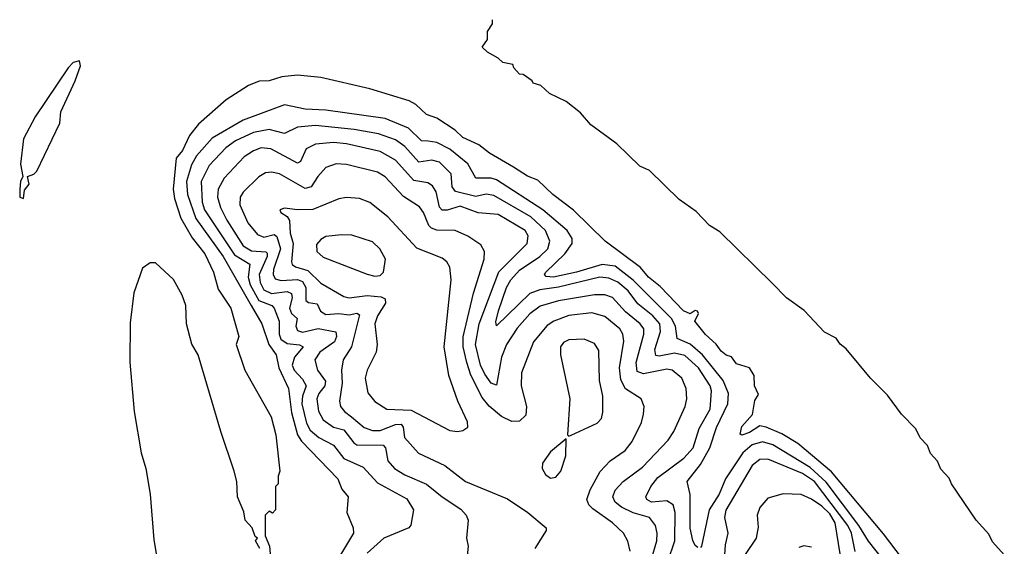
# Model space of a CAD drawing. Extents: x 1443846 to 1577407, y 839182 to 927291.
# Tile 438 of 535: x 1519330 to 1523141, y 925254 to 927291. Entities that reach past the tile are written whole.
import ezdxf

# ---------------------------------------------------------------- set-up
doc = ezdxf.new("R2010")
doc.units = 0

msp = doc.modelspace()

# ---------------------------------------------------------------- linework, layer by layer
at = {"layer": '0CON20XD'}
for points in [[(1523140.9, 925220.9), (1523095, 925270.7), (1523081.5, 925301.5), (1523031.6, 925355), (1522936, 925495), (1522927.1, 925517.1), (1522895, 925552.5), (1522882.8, 925582.8), (1522855, 925612.9), (1522843.5, 925643.5), (1522815, 925673.1), (1522799, 925709), (1522743.3, 925765), (1522688.7, 925838.7), (1522622.8, 925905), (1522528.3, 926018.3), (1522505, 926035.6), (1522489.6, 926059.6), (1522445, 926082.8), (1522366.4, 926166.4), (1522297.8, 926215), (1522242.5, 926272.5), (1522040.2, 926470.2), (1521999.4, 926495), (1521948.7, 926548.7), (1521881.9, 926595), (1521768.2, 926708.2), (1521730, 926725), (1521641.1, 926811.1), (1521541.2, 926885), (1521501.2, 926931.2), (1521444.5, 926974.5), (1521380, 927005), (1521346.7, 927036.7), (1521317.5, 927045), (1521314, 927054), (1521278.8, 927078.8), (1521265, 927080), (1521242.5, 927105), (1521238.3, 927118.3), (1521200, 927125), (1521182.5, 927142.5), (1521140, 927165), (1521120, 927185), (1521140, 927215), (1521140, 927245), (1521160, 927275), (1521160, 927291.1)], [(1519345, 926600), (1519348.3, 926631.7), (1519366.2, 926655), (1519360, 926685), (1519385, 926693.8), (1519396.9, 926705), (1519485, 926890.8), (1519489.1, 926935), (1519544.6, 927055), (1519565, 927113.3), (1519561.7, 927131.7), (1519536.7, 927125), (1519517.1, 927105), (1519389.6, 926915), (1519345, 926830.8), (1519332.8, 926732.8), (1519342.5, 926685), (1519333.3, 926665), (1519330, 926635), (1519330, 926605), (1519345, 926600)], [(1522747.1, 925205), (1522672.8, 925302.8), (1522471.6, 925541.6), (1522341.7, 925651.7), (1522279.4, 925689.4), (1522219.4, 925715), (1522195, 925720), (1522155, 925694.8), (1522125, 925684.4), (1522118.3, 925688.3), (1522125, 925718), (1522166.8, 925763.2), (1522175, 925817.5), (1522189.2, 925840.8), (1522174, 925875), (1522172.2, 925915), (1522155, 925944.2), (1522105, 925960), (1522085, 925987.5), (1522065, 925993.3), (1522045, 926008.8), (1522025.9, 926035.9), (1521985, 926072.9), (1521942.5, 926125), (1521956.7, 926155), (1521953, 926163), (1521945, 926166.7), (1521925, 926153.8), (1521898.6, 926165), (1521809.1, 926259.1), (1521763.6, 926295), (1521733, 926333), (1521596.2, 926435), (1521473.8, 926553.8), (1521394, 926615), (1521335, 926670), (1521295, 926686.2), (1521240.9, 926720.9), (1521148, 926775), (1521106.7, 926806.7), (1521045.6, 926835), (1521015, 926863.8), (1520945, 926909.6), (1520904.2, 926924.2), (1520863.4, 926963.4), (1520837.5, 926977.5), (1520685, 927023.2), (1520495, 927067.1), (1520405, 927076.1), (1520345, 927069.6), (1520295, 927054), (1520257.3, 927052.7), (1520215, 927036.4), (1520129.5, 926980.5), (1520022.5, 926887.5), (1519987.3, 926842.7), (1519959.7, 926785), (1519935.5, 926755), (1519924.3, 926635.7), (1519929.8, 926599.8), (1519953.3, 926523.3), (1519997.8, 926447.8), (1520047, 926385), (1520079.6, 926315), (1520098.1, 926248.1), (1520146.9, 926175), (1520178.8, 926065), (1520167.5, 926035), (1520200.8, 925935), (1520303.3, 925755), (1520321.2, 925685), (1520337.5, 925545), (1520330, 925525), (1520330, 925495), (1520320, 925485), (1520320, 925395), (1520308.3, 925381.7), (1520295, 925390), (1520280, 925375), (1520280, 925295), (1520297.5, 925255), (1520300, 925225)], [(1521955, 925249.2), (1521945, 925257.5), (1521935, 925276.2), (1521924.5, 925324.5), (1521924.8, 925454.8), (1521913.1, 925505), (1521965, 925571), (1522001.4, 925635), (1522026.4, 925713.6), (1522071.2, 925805), (1522073.9, 925845), (1522053.1, 925895), (1521972.2, 925995), (1521925, 926036.4), (1521875, 926057.3), (1521868, 926105), (1521853.1, 926135), (1521705, 926283), (1521635, 926337.1), (1521585, 926344.7), (1521485, 926314.3), (1521395.7, 926295.7), (1521367.5, 926297.5), (1521361.5, 926305), (1521366.9, 926315), (1521440.2, 926385), (1521468.3, 926425), (1521468.4, 926445), (1521449.1, 926475), (1521355.1, 926555.1), (1521175, 926671.4), (1521155, 926678.4), (1521095, 926677.5), (1521064, 926734), (1520995, 926790.2), (1520945, 926816.7), (1520910.8, 926820.8), (1520885, 926823), (1520835, 926871.6), (1520745, 926908.7), (1520515, 926940.8), (1520434.8, 926944.8), (1520355, 926961.6), (1520195, 926901.9), (1520075, 926832.5), (1520014.1, 926765), (1519995, 926730), (1519976.1, 926665), (1519979.5, 926615), (1520011.7, 926521.7), (1520118.1, 926375), (1520225.3, 926185), (1520267.7, 926115), (1520294.9, 926034.9), (1520322.6, 925995), (1520332.5, 925945), (1520370.7, 925865), (1520382, 925772), (1520405.4, 925685), (1520421.3, 925661.3), (1520560.9, 925515), (1520577.3, 925475), (1520601.9, 925445), (1520596.7, 925385), (1520620.6, 925325), (1520622.4, 925305), (1520568.4, 925215)], [(1521838.4, 925195), (1521866, 925275), (1521866.4, 925385), (1521859.1, 925415), (1521835, 925430.4), (1521775.2, 925425.2), (1521757.3, 925435), (1521753.2, 925445), (1521772.9, 925485), (1521799.7, 925520.3), (1521900.3, 925595), (1521936.6, 925635), (1521959.7, 925710.3), (1522002.1, 925785), (1522007.8, 925855), (1522002.3, 925875), (1521957.4, 925945), (1521905, 925992.5), (1521865, 926001.5), (1521805, 925989.8), (1521792.6, 925992.6), (1521787.8, 926015), (1521810.6, 926085), (1521807.7, 926115), (1521781, 926145), (1521721.9, 926191.9), (1521685, 926242.6), (1521645, 926275.8), (1521610.8, 926290.8), (1521575, 926294.9), (1521415, 926256.9), (1521343.7, 926246.3), (1521305, 926231.4), (1521175, 926106.2), (1521172.7, 926122.7), (1521183, 926165), (1521214, 926255), (1521231.2, 926285), (1521265, 926321.9), (1521343.8, 926375), (1521373.5, 926405), (1521381.3, 926435), (1521364.8, 926475), (1521308.3, 926528.3), (1521165, 926610.8), (1521135, 926615.8), (1521095, 926607.5), (1521016.2, 926626.2), (1521004.5, 926644.5), (1520999.6, 926695), (1520955, 926740.2), (1520925, 926748), (1520875, 926739.8), (1520820.9, 926800.9), (1520785, 926827), (1520719.2, 926849.2), (1520624.1, 926865.9), (1520475, 926882.3), (1520405, 926875.2), (1520355, 926851.4), (1520295.8, 926865.8), (1520235, 926854.2), (1520165, 926822.7), (1520128.1, 926795), (1520063, 926727), (1520031.8, 926665), (1520035.9, 926585), (1520045.4, 926555), (1520161.5, 926381.5), (1520220.2, 926345), (1520213.8, 926295), (1520221.8, 926265), (1520255, 926204.9), (1520305.4, 926185), (1520315.1, 926175.1), (1520334.3, 926124.3), (1520333.8, 926075), (1520340.4, 926055), (1520365, 926038.5), (1520412.7, 926032.7), (1520427.3, 926025), (1520393.9, 925986.1), (1520384.9, 925955), (1520392.5, 925935), (1520425, 925900), (1520438.8, 925875), (1520424.4, 925835), (1520422.5, 925805), (1520440.2, 925730.2), (1520453.8, 925703.8), (1520487.4, 925675), (1520544.2, 925645), (1520585, 925593.5), (1520659.7, 925559.7), (1520715, 925499.2), (1520828.1, 925438.1), (1520854.4, 925395), (1520844, 925336), (1520835.6, 925325), (1520739.5, 925285), (1520675, 925227.9)], [(1521752.6, 925125), (1521796, 925275), (1521797.7, 925305), (1521790.3, 925335), (1521767.1, 925365), (1521705, 925383.5), (1521658.8, 925405), (1521634.8, 925425), (1521626.2, 925445), (1521635, 925470.9), (1521665.2, 925504.8), (1521740.4, 925559.6), (1521839.3, 925665), (1521862.2, 925697.8), (1521905.4, 925795.4), (1521912.5, 925825), (1521909.7, 925865), (1521893.4, 925905), (1521855, 925935.8), (1521835, 925938.9), (1521745, 925921.3), (1521720.1, 925930.1), (1521716.4, 925965), (1521745.6, 926075), (1521745.2, 926095), (1521731.1, 926115), (1521675, 926161.5), (1521625, 926216.3), (1521595, 926226.6), (1521555, 926227.2), (1521416, 926204), (1521345, 926183.4), (1521305, 926152.7), (1521255, 926098.2), (1521214, 926035), (1521194.6, 925985.4), (1521175, 925877.1), (1521155, 925885.4), (1521130, 925920), (1521113.8, 925955), (1521094.4, 926035), (1521108.5, 926115), (1521184.1, 926315.9), (1521294.2, 926425), (1521298.3, 926455), (1521286.6, 926475), (1521182.4, 926537.6), (1521105, 926544.3), (1521035, 926569.3), (1520984.3, 926554.3), (1520965, 926554.2), (1520955, 926565.4), (1520941.5, 926625), (1520928.2, 926648.2), (1520909.6, 926659.6), (1520855, 926668.9), (1520785, 926748.1), (1520725, 926781.5), (1520595, 926810.7), (1520545, 926815.5), (1520475, 926810.2), (1520438.8, 926791.2), (1520416.9, 926743.1), (1520405, 926735.9), (1520301.5, 926791.5), (1520265.2, 926794.8), (1520235, 926784.3), (1520199.1, 926760.9), (1520122, 926678), (1520098.7, 926635), (1520095.6, 926605), (1520107, 926565), (1520131.7, 926515), (1520195, 926416.1), (1520227.5, 926397.5), (1520283.2, 926393.2), (1520288, 926388), (1520288.3, 926375), (1520256.3, 926305), (1520260.5, 926275), (1520275, 926246.4), (1520305, 926232.2), (1520365, 926239.3), (1520382.3, 926232.3), (1520384.9, 926215), (1520374.3, 926175), (1520382.5, 926155), (1520404.2, 926135), (1520399.4, 926105), (1520405, 926088.5), (1520425, 926081.8), (1520485, 926096.7), (1520554.1, 926084.1), (1520556.2, 926066.2), (1520548.3, 926045), (1520491.6, 926005), (1520472.7, 925975), (1520482.4, 925935), (1520513, 925893), (1520510.7, 925875), (1520488, 925845), (1520480.7, 925825), (1520486.5, 925776.5), (1520505, 925743.2), (1520544.2, 925714.2), (1520585, 925704), (1520623.6, 925653.6), (1520635, 925646.9), (1520736.7, 925645), (1520745.5, 925635.5), (1520754.8, 925585), (1520780.3, 925555), (1520820.5, 925530.5), (1520904.5, 925494.5), (1520965, 925444.7), (1521037.4, 925397.4), (1521057.8, 925375), (1521065.6, 925355), (1521059.4, 925285), (1521065.8, 925254.2), (1521062.5, 925217.5)], [(1521693.1, 925235), (1521683.7, 925273.7), (1521667.1, 925305), (1521624.5, 925345), (1521548.8, 925398.8), (1521532.7, 925415), (1521525.7, 925435), (1521537.5, 925472.5), (1521576.1, 925543.9), (1521615, 925584.1), (1521673.1, 925625), (1521700.9, 925659.1), (1521736.7, 925733.3), (1521744.5, 925764.5), (1521746.5, 925795), (1521735.6, 925825), (1521675, 925862.6), (1521657.3, 925897.3), (1521652.1, 925945), (1521667.9, 926047.9), (1521663.9, 926075), (1521652.3, 926095), (1521595, 926142.7), (1521545, 926157.3), (1521455, 926146.5), (1521397.9, 926125), (1521371.4, 926108.6), (1521318.8, 926045), (1521272.5, 925925), (1521270.3, 925875), (1521291, 925795), (1521288.7, 925761.3), (1521265, 925738.3), (1521235, 925736.8), (1521195, 925756.2), (1521146.6, 925796.6), (1521119.5, 925829.5), (1521076.6, 925916.6), (1521060.8, 925965), (1521046.5, 926025), (1521045.9, 926064.1), (1521086.3, 926233.7), (1521128.2, 926365), (1521128.8, 926395), (1521115, 926420), (1521063.9, 926453.9), (1521015, 926475.3), (1520945, 926477.4), (1520923.4, 926485), (1520913.1, 926495), (1520893.2, 926545), (1520876.9, 926566.9), (1520815, 926607.5), (1520745, 926683.3), (1520715, 926701.8), (1520595, 926731.6), (1520555, 926733.8), (1520515, 926718.9), (1520484.3, 926684.3), (1520458.6, 926645), (1520435, 926638), (1520335, 926694.8), (1520305, 926701.2), (1520281.9, 926698.1), (1520255, 926682.7), (1520195, 926624.5), (1520183.6, 926605), (1520182.5, 926575), (1520213.3, 926505), (1520250.8, 926460.8), (1520275, 926450), (1520315, 926459.8), (1520325, 926451.8), (1520339.9, 926405), (1520312.6, 926325), (1520311, 926305), (1520319.2, 926289.2), (1520341.8, 926281.8), (1520405, 926286.1), (1520425, 926278.3), (1520438.1, 926255), (1520437.9, 926205), (1520447.7, 926197.7), (1520481.8, 926191.8), (1520494, 926164), (1520515, 926150.6), (1520565, 926154.6), (1520605, 926149.8), (1520635, 926155.2), (1520645, 926149.2), (1520614.8, 926025), (1520582.4, 925975), (1520575.2, 925935), (1520578.5, 925885), (1520568.4, 925815), (1520571.1, 925795), (1520586.7, 925775), (1520614.7, 925755), (1520663.1, 925713.1), (1520695, 925702), (1520725, 925702.3), (1520785, 925725.7), (1520806.2, 925726.2), (1520814, 925715), (1520819.5, 925675), (1520873.9, 925613.9), (1520976.1, 925566.1), (1521055.2, 925505.2), (1521217.8, 925437.8), (1521297.3, 925385), (1521368.1, 925325), (1521367.8, 925315), (1521324.4, 925245)], [(1521025, 925697.8), (1521045, 925701.4), (1521064, 925715), (1521063.5, 925735), (1521025.3, 925815), (1520991.6, 925915), (1520973.3, 926025), (1521000.3, 926285), (1520995, 926333.3), (1520983.1, 926355), (1520965, 926368.5), (1520867.5, 926407.5), (1520755, 926528.9), (1520685, 926583.8), (1520645, 926598.9), (1520595, 926602.9), (1520565, 926598.5), (1520465, 926556.8), (1520405.3, 926555.3), (1520355, 926562), (1520336.7, 926555), (1520341.2, 926545), (1520365, 926529.4), (1520373.7, 926513.7), (1520376.5, 926465), (1520388.3, 926425), (1520381.6, 926355), (1520384.5, 926344.5), (1520397.5, 926335), (1520445, 926320.5), (1520495, 926271.6), (1520585, 926219.8), (1520605.2, 926215.2), (1520675, 926224.3), (1520729.1, 926219.1), (1520745, 926211.2), (1520746.1, 926195), (1520714.5, 926145), (1520704.8, 926115), (1520713.6, 926035), (1520709.7, 926005), (1520675.3, 925935), (1520667.3, 925905), (1520677.6, 925847.6), (1520705, 925813.5), (1520751.2, 925785), (1520845, 925781.2), (1520995, 925702.5), (1521025, 925697.8)], [(1520705, 926299.2), (1520725, 926301.1), (1520737.5, 926315), (1520745.7, 926365), (1520724.4, 926405), (1520695, 926431.5), (1520615, 926458.2), (1520575, 926458.9), (1520515, 926452.1), (1520495, 926440.6), (1520478.8, 926421.2), (1520479.5, 926395), (1520505, 926372.5), (1520675, 926306.9), (1520705, 926299.2)], [(1520260, 925245), (1520242.5, 925275), (1520250, 925285), (1520241.7, 925291.7), (1520230, 925325), (1520202.5, 925355), (1520197, 925387), (1520172.5, 925445), (1520170, 925505), (1520160, 925545), (1520108.6, 925698.6), (1520020.8, 925995), (1519995.8, 926035.8), (1519976, 926115), (1519972.5, 926185), (1519959.2, 926225), (1519925, 926286.2), (1519855, 926350), (1519835, 926350), (1519805, 926330), (1519772.2, 926235), (1519757.9, 926117.9), (1519756.6, 925966.6), (1519773.7, 925775), (1519799.7, 925615), (1519817.6, 925555), (1519834.7, 925455), (1519849, 925279), (1519875.2, 925125)], [(1521455, 925680), (1521465, 925683.3), (1521565, 925730.6), (1521581.4, 925748.6), (1521587.6, 925772.4), (1521586.6, 925835), (1521574.7, 925895), (1521571.5, 926011.5), (1521555, 926038.9), (1521515, 926055.4), (1521455, 926052.7), (1521435, 926042.2), (1521422.7, 926025), (1521423.6, 925995), (1521459.1, 925825), (1521450, 925685), (1521455, 925680)], [(1521385, 925518), (1521405, 925521.2), (1521424, 925545), (1521443.9, 925603.9), (1521445, 925670), (1521385, 925620), (1521354, 925575), (1521352, 925555), (1521365, 925531.2), (1521385, 925518)], [(1522698.5, 925168.5), (1522615, 925273.3), (1522577.8, 925335), (1522452, 925502), (1522389.3, 925559.3), (1522245, 925647), (1522205, 925658.7), (1522165, 925646.2), (1522129.2, 925615), (1522062.4, 925515), (1522037.4, 925455), (1521999.2, 925395), (1521968.6, 925255), (1521965, 925248.8)], [(1522564, 925234), (1522549, 925305), (1522535.3, 925335), (1522406.2, 925505), (1522360.2, 925535), (1522225, 925591.4), (1522195, 925590), (1522165, 925566.1), (1522063.7, 925393.7), (1522058.5, 925365), (1522070.5, 925305), (1522060.9, 925259.1), (1522052.6, 925145)], [(1522505.4, 925225), (1522486.2, 925345), (1522465, 925379.4), (1522435, 925408.9), (1522395, 925436.5), (1522355, 925454.7), (1522285, 925456.9), (1522225, 925440.4), (1522194.2, 925404.2), (1522183.8, 925375), (1522188, 925328), (1522181.1, 925285), (1522138.3, 925221.7)], [(1522395, 925251.2), (1522365, 925256), (1522345, 925249.2)]]:
    msp.add_lwpolyline(points, dxfattribs=at)

doc.saveas('drawing.dxf')
